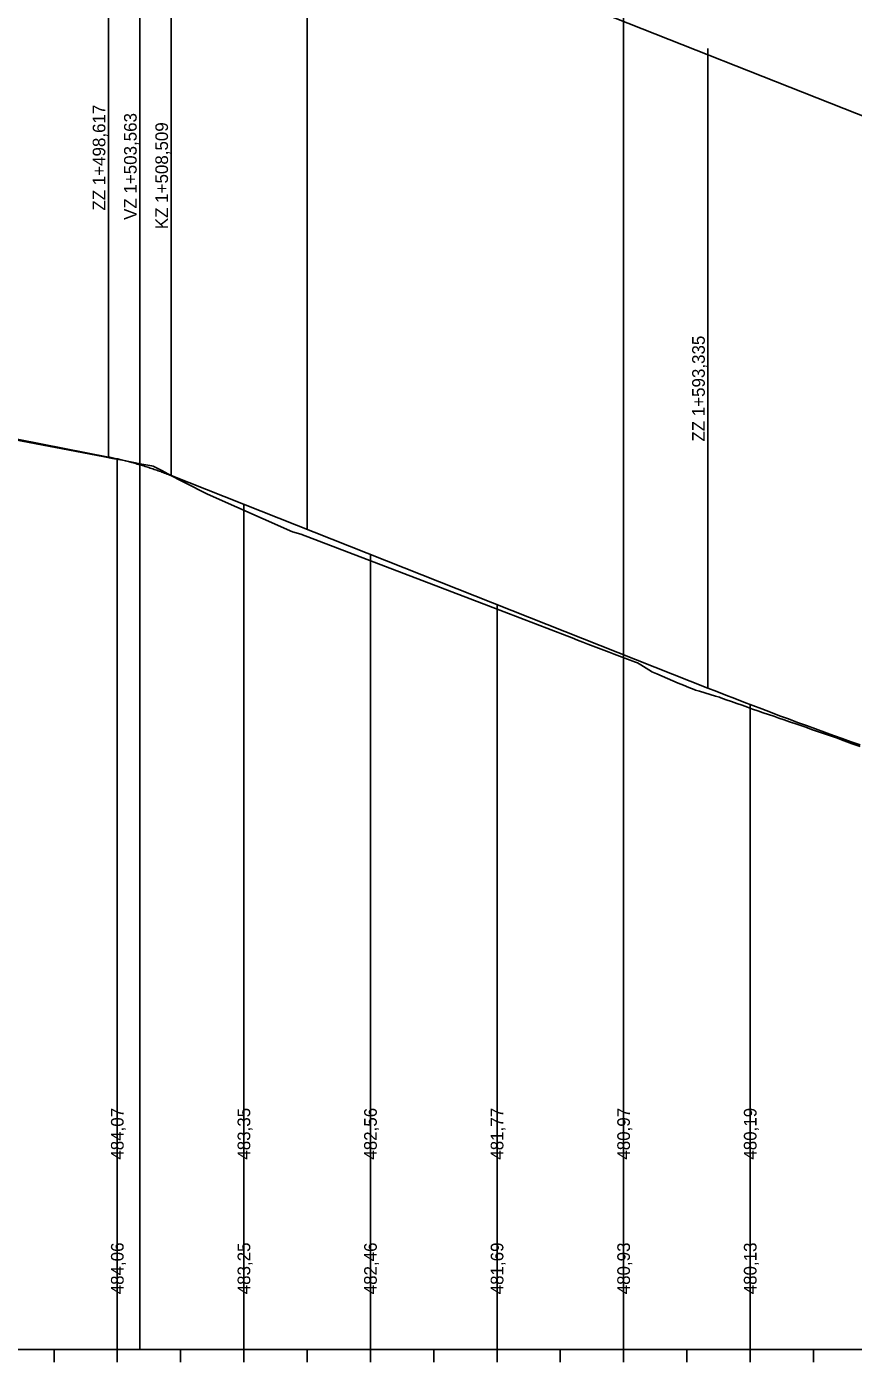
# Model space of a CAD drawing. Extents: x -632716 to -629545, y -1094726 to -1088285.
# Drawn here: x -630997.8 to -630867.2, y -1091017.2 to -1090806.3 of the extents above; entities that cross this region are included whole.
import ezdxf

# ---------------------------------------------------------------- set-up
doc = ezdxf.new("R2010")
doc.units = 0
for name, color, linetype in [('20', 7, 'Continuous'), ('Default', 7, 'Continuous'), ('NIVELETA_VYSKY', 7, 'Continuous'), ('REZ_TENKA', 7, 'Continuous'), ('REZ_TLUSTA', 7, 'Continuous'), ('SKLONY_NIVELETA', 7, 'Continuous'), ('SKLONY_POPIS', 7, 'Continuous'), ('TECNY_NIVELETA', 7, 'Continuous'), ('TEREN_VYSKY', 7, 'Continuous'), ('VOZOVKA', 7, 'Continuous')]:
    doc.layers.add(name, color=color, linetype=linetype)

msp = doc.modelspace()

# ---------------------------------------------------------------- linework, layer by layer
at = {"layer": '20'}
for points in [[(-630983.46, -1090874.54), (-630983.46, -1090965.2), (-630983.46, -1091015.2), (-630983.46, -1090955.2)], [(-630963.46, -1090881.72), (-630963.46, -1090965.2), (-630963.46, -1091015.2), (-630963.46, -1090955.2)], [(-630943.46, -1090889.63), (-630943.46, -1090965.2), (-630943.46, -1091015.2), (-630943.46, -1090955.2)], [(-630923.46, -1090897.54), (-630923.46, -1090965.2), (-630923.46, -1091015.2), (-630923.46, -1090955.2)], [(-630903.46, -1090905.45), (-630903.46, -1090965.2), (-630903.46, -1091015.2), (-630903.46, -1090955.2)], [(-630883.46, -1090913.32), (-630883.46, -1090965.2), (-630883.46, -1091015.2), (-630883.46, -1090955.2)]]:
    msp.add_lwpolyline(points, dxfattribs=at)
at = {"layer": 'Default'}
for p, q in [((-631102.83, -1090851.15), (-630984.85, -1090874.25)), ((-631102.83, -1090851.15), (-630984.85, -1090874.25)), ((-630974.95, -1090877.18), (-630890.13, -1090910.73)), ((-630974.95, -1090877.18), (-630890.13, -1090910.73))]:
    msp.add_line(p, q, dxfattribs=at)
for points in [[(-630984.85, -1090874.25), (-630984.64, -1090874.29), (-630984.43, -1090874.33), (-630984.23, -1090874.38), (-630984.02, -1090874.42), (-630983.82, -1090874.46), (-630983.61, -1090874.51), (-630983.4, -1090874.55), (-630983.2, -1090874.6), (-630982.99, -1090874.65), (-630982.79, -1090874.7), (-630982.58, -1090874.75), (-630982.37, -1090874.8), (-630982.17, -1090874.85), (-630981.96, -1090874.9), (-630981.76, -1090874.95), (-630981.55, -1090875.01), (-630981.34, -1090875.06), (-630981.14, -1090875.12), (-630980.93, -1090875.17), (-630980.73, -1090875.23), (-630980.52, -1090875.29), (-630980.31, -1090875.35), (-630980.11, -1090875.41), (-630979.69, -1090875.53), (-630979.49, -1090875.59), (-630979.28, -1090875.65), (-630979.08, -1090875.72), (-630978.87, -1090875.78), (-630978.66, -1090875.85), (-630978.46, -1090875.91), (-630978.25, -1090875.98), (-630978.05, -1090876.05), (-630977.84, -1090876.12), (-630977.63, -1090876.19), (-630977.43, -1090876.26), (-630977.22, -1090876.33), (-630977.02, -1090876.4), (-630976.81, -1090876.48), (-630976.6, -1090876.55), (-630976.4, -1090876.63), (-630976.19, -1090876.7), (-630975.99, -1090876.78), (-630975.78, -1090876.86), (-630975.57, -1090876.93), (-630975.37, -1090877.01), (-630975.16, -1090877.09), (-630974.95, -1090877.18)], [(-630984.85, -1090874.25), (-630984.64, -1090874.29), (-630984.43, -1090874.33), (-630984.23, -1090874.38), (-630984.02, -1090874.42), (-630983.82, -1090874.46), (-630983.61, -1090874.51), (-630983.4, -1090874.55), (-630983.2, -1090874.6), (-630982.99, -1090874.65), (-630982.79, -1090874.7), (-630982.58, -1090874.75), (-630982.37, -1090874.8), (-630982.17, -1090874.85), (-630981.96, -1090874.9), (-630981.76, -1090874.95), (-630981.55, -1090875.01), (-630981.34, -1090875.06), (-630981.14, -1090875.12), (-630980.93, -1090875.17), (-630980.73, -1090875.23), (-630980.52, -1090875.29), (-630980.31, -1090875.35), (-630980.11, -1090875.41), (-630979.69, -1090875.53), (-630979.49, -1090875.59), (-630979.28, -1090875.65), (-630979.08, -1090875.72), (-630978.87, -1090875.78), (-630978.66, -1090875.85), (-630978.46, -1090875.91), (-630978.25, -1090875.98), (-630978.05, -1090876.05), (-630977.84, -1090876.12), (-630977.63, -1090876.19), (-630977.43, -1090876.26), (-630977.22, -1090876.33), (-630977.02, -1090876.4), (-630976.81, -1090876.48), (-630976.6, -1090876.55), (-630976.4, -1090876.63), (-630976.19, -1090876.7), (-630975.99, -1090876.78), (-630975.78, -1090876.86), (-630975.57, -1090876.93), (-630975.37, -1090877.01), (-630975.16, -1090877.09), (-630974.95, -1090877.18)], [(-630890.13, -1090910.73), (-630888.71, -1090911.29), (-630887.3, -1090911.84), (-630885.88, -1090912.39), (-630884.47, -1090912.94), (-630883.06, -1090913.48), (-630881.64, -1090914.02), (-630880.23, -1090914.55), (-630878.81, -1090915.09), (-630877.4, -1090915.61), (-630875.98, -1090916.14), (-630874.57, -1090916.66), (-630873.15, -1090917.18), (-630871.74, -1090917.69), (-630870.32, -1090918.2), (-630868.91, -1090918.71), (-630867.49, -1090919.21), (-630866.08, -1090919.71)], [(-630890.13, -1090910.73), (-630888.71, -1090911.29), (-630887.3, -1090911.84), (-630885.88, -1090912.39), (-630884.47, -1090912.94), (-630883.06, -1090913.48), (-630881.64, -1090914.02), (-630880.23, -1090914.55), (-630878.81, -1090915.09), (-630877.4, -1090915.61), (-630875.98, -1090916.14), (-630874.57, -1090916.66), (-630873.15, -1090917.18), (-630871.74, -1090917.69), (-630870.32, -1090918.2), (-630868.91, -1090918.71), (-630867.49, -1090919.21), (-630866.08, -1090919.71)]]:
    msp.add_lwpolyline(points, dxfattribs=at)
at = {"layer": 'REZ_TENKA'}
for p, q in [((-630993.46, -1091017.2), (-630993.46, -1091015.2)), ((-630973.46, -1091017.2), (-630973.46, -1091015.2)), ((-630963.46, -1091017.2), (-630963.46, -1091015.2)), ((-630953.46, -1091017.2), (-630953.46, -1091015.2)), ((-630943.46, -1091017.2), (-630943.46, -1091015.2)), ((-630933.46, -1091017.2), (-630933.46, -1091015.2)), ((-630923.46, -1091017.2), (-630923.46, -1091015.2)), ((-630913.46, -1091017.2), (-630913.46, -1091015.2)), ((-630903.46, -1091017.2), (-630903.46, -1091015.2)), ((-630893.46, -1091017.2), (-630893.46, -1091015.2)), ((-630873.46, -1091017.2), (-630873.46, -1091015.2))]:
    msp.add_line(p, q, dxfattribs=at)
at = {"layer": 'REZ_TLUSTA'}
for p, q in [((-630983.46, -1091017.2), (-630983.46, -1091013.2)), ((-630883.46, -1091017.2), (-630883.46, -1091013.2)), ((-632483.46, -1091015.2), (-630763.46, -1091015.2))]:
    msp.add_line(p, q, dxfattribs=at)
at = {"layer": 'SKLONY_NIVELETA'}
for p, q in [((-630953.46, -1090726.28), (-630953.46, -1090885.68)), ((-630903.46, -1090746.06), (-630903.46, -1090905.45)), ((-630979.9, -1090775.22), (-630979.9, -1091015.2)), ((-630979.9, -1090775.22), (-630856.18, -1090824.16)), ((-631102.83, -1090851.15), (-630984.85, -1090874.25)), ((-630974.95, -1090877.18), (-630890.13, -1090910.73))]:
    msp.add_line(p, q, dxfattribs=at)
for points in [[(-630984.85, -1090874.25), (-630984.64, -1090874.29), (-630984.43, -1090874.33), (-630984.23, -1090874.38), (-630984.02, -1090874.42), (-630983.82, -1090874.46), (-630983.61, -1090874.51), (-630983.4, -1090874.55), (-630983.2, -1090874.6), (-630982.99, -1090874.65), (-630982.79, -1090874.7), (-630982.58, -1090874.75), (-630982.37, -1090874.8), (-630982.17, -1090874.85), (-630981.96, -1090874.9), (-630981.76, -1090874.95), (-630981.55, -1090875.01), (-630981.34, -1090875.06), (-630981.14, -1090875.12), (-630980.93, -1090875.17), (-630980.73, -1090875.23), (-630980.52, -1090875.29), (-630980.31, -1090875.35), (-630980.11, -1090875.41), (-630979.69, -1090875.53), (-630979.49, -1090875.59), (-630979.28, -1090875.65), (-630979.08, -1090875.72), (-630978.87, -1090875.78), (-630978.66, -1090875.85), (-630978.46, -1090875.91), (-630978.25, -1090875.98), (-630978.05, -1090876.05), (-630977.84, -1090876.12), (-630977.63, -1090876.19), (-630977.43, -1090876.26), (-630977.22, -1090876.33), (-630977.02, -1090876.4), (-630976.81, -1090876.48), (-630976.6, -1090876.55), (-630976.4, -1090876.63), (-630976.19, -1090876.7), (-630975.99, -1090876.78), (-630975.78, -1090876.86), (-630975.57, -1090876.93), (-630975.37, -1090877.01), (-630975.16, -1090877.09), (-630974.95, -1090877.18)], [(-630890.13, -1090910.73), (-630888.71, -1090911.29), (-630887.3, -1090911.84), (-630885.88, -1090912.39), (-630884.47, -1090912.94), (-630883.06, -1090913.48), (-630881.64, -1090914.02), (-630880.23, -1090914.55), (-630878.81, -1090915.09), (-630877.4, -1090915.61), (-630875.98, -1090916.14), (-630874.57, -1090916.66), (-630873.15, -1090917.18), (-630871.74, -1090917.69), (-630870.32, -1090918.2), (-630868.91, -1090918.71), (-630867.49, -1090919.21), (-630866.08, -1090919.71)]]:
    msp.add_lwpolyline(points, dxfattribs=at)
at = {"layer": 'TECNY_NIVELETA'}
for p, q in [((-630984.85, -1090874.25), (-630984.85, -1090773.25)), ((-630974.95, -1090877.18), (-630974.95, -1090776.18)), ((-630890.13, -1090910.73), (-630890.13, -1090809.73))]:
    msp.add_line(p, q, dxfattribs=at)
at = {"layer": 'VOZOVKA'}
msp.add_lwpolyline([(-631020.99, -1090867.45), (-630985.77, -1090874.17), (-630984.21, -1090874.47), (-630982.66, -1090874.76), (-630981.11, -1090875.06), (-630979.56, -1090875.36), (-630978.01, -1090875.66), (-630977.78, -1090875.7), (-630976.45, -1090876.39), (-630974.9, -1090877.19), (-630973.35, -1090877.99), (-630971.8, -1090878.8), (-630970.24, -1090879.6), (-630969.22, -1090880.12), (-630955.78, -1090886.06), (-630954.48, -1090886.44), (-630924.79, -1090897.75), (-630912.43, -1090902.5), (-630911.6, -1090902.82), (-630910.77, -1090903.14), (-630909.93, -1090903.46), (-630909.1, -1090903.78), (-630908.27, -1090904.1), (-630907.43, -1090904.42), (-630906.6, -1090904.74), (-630905.77, -1090905.05), (-630904.93, -1090905.37), (-630904.1, -1090905.68), (-630903.27, -1090906), (-630902.43, -1090906.31), (-630901.59, -1090906.62), (-630901.26, -1090906.74), (-630900.75, -1090907.06), (-630899.9, -1090907.59), (-630899.06, -1090908.12), (-630898.99, -1090908.17), (-630898.22, -1090908.5), (-630897.37, -1090908.87), (-630896.53, -1090909.23), (-630895.69, -1090909.58), (-630894.84, -1090909.93), (-630894, -1090910.28), (-630893.15, -1090910.62), (-630892.31, -1090910.96), (-630892.08, -1090911.05), (-630891.47, -1090911.23), (-630890.62, -1090911.49), (-630889.78, -1090911.74), (-630888.94, -1090911.99), (-630888.31, -1090912.17), (-630888.09, -1090912.25), (-630887.25, -1090912.56), (-630886.41, -1090912.86), (-630885.58, -1090913.16), (-630884.75, -1090913.45), (-630883.91, -1090913.75), (-630883.08, -1090914.04), (-630882.25, -1090914.33), (-630881.41, -1090914.62), (-630880.58, -1090914.9), (-630879.75, -1090915.19), (-630878.91, -1090915.48), (-630878.08, -1090915.76), (-630877.25, -1090916.05), (-630876.09, -1090916.44), (-630874.84, -1090916.87), (-630873.59, -1090917.3), (-630872.34, -1090917.72), (-630871.55, -1090918), (-630871.09, -1090918.16), (-630869.84, -1090918.61), (-630868.59, -1090919.07), (-630867.34, -1090919.52), (-630866.09, -1090919.97)], dxfattribs=at)

# ---------------------------------------------------------------- texts
at = {"layer": 'NIVELETA_VYSKY'}
for s, p in [('484,07', (-630982.46, -1090985.2)), ('483,35', (-630962.46, -1090985.2)), ('482,56', (-630942.46, -1090985.2)), ('481,77', (-630922.46, -1090985.2)), ('480,97', (-630902.46, -1090985.2)), ('480,19', (-630882.46, -1090985.2))]:
    msp.add_text(s, height=2, rotation=90, dxfattribs=at).set_placement(p)
at = {"layer": 'SKLONY_POPIS'}
for s, p in [('ZZ 1+498,617', (-630985.35, -1090835.33)), ('VZ 1+503,563', (-630980.4, -1090836.8)), ('KZ 1+508,509', (-630975.45, -1090838.26)), ('ZZ 1+593,335', (-630890.63, -1090871.81))]:
    msp.add_text(s, height=2, rotation=90, dxfattribs=at).set_placement(p)
at = {"layer": 'TEREN_VYSKY'}
for s, p in [('484,06', (-630982.46, -1091006.46)), ('483,25', (-630962.46, -1091006.46)), ('482,46', (-630942.46, -1091006.46)), ('481,69', (-630922.46, -1091006.46)), ('480,93', (-630902.46, -1091006.46)), ('480,13', (-630882.46, -1091006.46))]:
    msp.add_text(s, height=2, rotation=90, dxfattribs=at).set_placement(p)

doc.saveas('drawing.dxf')
